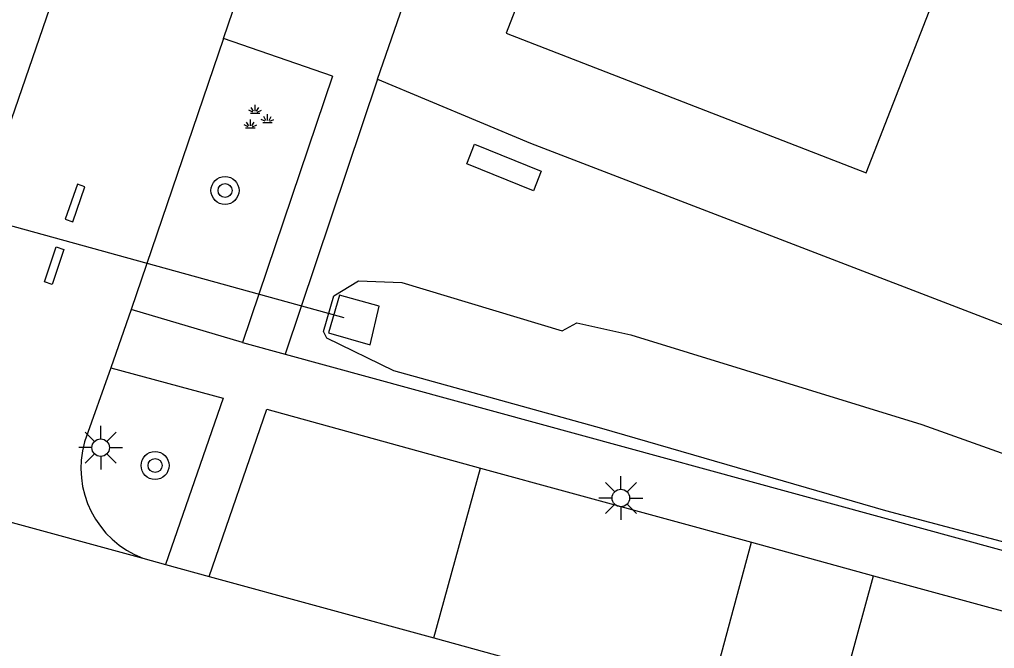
# Model space of a CAD drawing. Extents: x 136000 to 141014, y 402000 to 403500.
# Drawn here: x 139000.78 to 139028.62, y 402670.55 to 402688.5 of the extents above; entities that cross this region are included whole.
import ezdxf

# ---------------------------------------------------------------- set-up
doc = ezdxf.new("R2010")
doc.units = 0
for name, color, linetype in [('gg-afsc-erfafscheiding', 7, 'Continuous'), ('gg-bbg-hoofdgebouw', 7, 'Continuous'), ('gg-knt-verharding', 7, 'Continuous'), ('gg-knt-verharding nz', 7, 'Continuous'), ('gg-kntw-bovenkant insteek waterloop', 7, 'Continuous'), ('gg-kwrk-duiker nz buis', 7, 'Continuous'), ('gg-kwrk-uitstroombak niveau min 01', 7, 'Continuous'), ('gt-grn-afwateringsgoot', 7, 'Continuous'), ('gt-grn-groengrens', 7, 'Continuous'), ('gt-grn-weggrens', 7, 'Continuous'), ('gt-symb-boom', 7, 'Continuous'), ('gt-symb-groenvak', 7, 'Continuous'), ('gt-symb-lichtmast', 7, 'Continuous')]:
    doc.layers.add(name, color=color, linetype=linetype)

# ---------------------------------------------------------------- blocks, each defined once
blk = doc.blocks.new('gt0-LMAST')
at = {"layer": 'gt-symb-lichtmast'}
for p, q in [((-0.005, 0.246), (-0.005, 0.621)), ((-0.182, 0.173), (-0.447, 0.438)), ((0.172, 0.173), (0.437, 0.438)), ((-0.255, -0.004), (-0.63, -0.004)), ((-0.182, -0.181), (-0.447, -0.446)), ((-0.005, -0.254), (-0.005, -0.629)), ((0.437, -0.446), (0.172, -0.181)), ((0.245, -0.004), (0.62, -0.004))]:
    blk.add_line(p, q, dxfattribs=at)
blk.add_circle((-0.005, -0.004), 0.25, dxfattribs=at)
blk = doc.blocks.new('gt0-BOOM')
at = {"layer": 'gt-symb-boom'}
for radius in [0.4, 0.2]:
    blk.add_circle((0, 0), radius, dxfattribs=at)
blk = doc.blocks.new('gt0-GRVAK')
at = {"layer": 'gt-symb-groenvak'}
for p, q in [((-0.091, 0.211), (-0.156, 0.322)), ((-0.047, 0.214), (-0.047, 0.393)), ((-0.004, 0.211), (0.061, 0.322)), ((-0.11, 0.189), (-0.228, 0.24)), ((-0.182, 0.153), (0.088, 0.153)), ((0.015, 0.189), (0.133, 0.24)), ((0.262, -0.052), (0.197, 0.059)), ((0.305, -0.049), (0.305, 0.13)), ((0.349, -0.052), (0.414, 0.059)), ((-0.245, -0.228), (-0.363, -0.177)), ((-0.318, -0.264), (-0.047, -0.264)), ((-0.226, -0.206), (-0.291, -0.095)), ((-0.183, -0.203), (-0.183, -0.024)), ((-0.139, -0.206), (-0.074, -0.095)), ((-0.12, -0.228), (-0.002, -0.177)), ((0.243, -0.074), (0.125, -0.023)), ((0.17, -0.11), (0.441, -0.11)), ((0.368, -0.074), (0.486, -0.023))]:
    blk.add_line(p, q, dxfattribs=at)

msp = doc.modelspace()

# ---------------------------------------------------------------- linework, layer by layer
at = {"layer": 'gg-afsc-erfafscheiding'}
msp.add_line((139015.371, 402684.968), (139033.332, 402678.059), dxfattribs=at)
at = {"layer": 'gg-bbg-hoofdgebouw'}
msp.add_lwpolyline([(139016.85, 402693.707), (139014.677, 402688.109), (139024.955, 402684.122), (139027.212, 402689.912), (139025.349, 402690.638)], dxfattribs=at)
at = {"layer": 'gg-knt-verharding'}
for p, q in [((139011.005, 402686.795), (139027.819, 402735.364)), ((138999.09, 402681.452), (139002.201, 402690.424)), ((139006.605, 402687.957), (139003.97, 402680.219)), ((139009.719, 402686.888), (139006.605, 402687.957)), ((139009.719, 402686.888), (139007.146, 402679.278)), ((139011.005, 402686.795), (139008.365, 402678.95)), ((139003.97, 402680.219), (139003.389, 402678.558)), ((139007.146, 402679.278), (139003.97, 402680.219)), ((139003.389, 402678.558), (139002.641, 402676.441)), ((139012.612, 402670.847), (139013.94, 402675.693)), ((139013.94, 402675.693), (139021.678, 402673.584)), ((139020.366, 402668.728), (139021.678, 402673.584)), ((139021.678, 402673.584), (139025.158, 402672.623)), ((139004.308, 402673.121), (139004.957, 402672.944)), ((139004.957, 402672.944), (139006.201, 402672.596)), ((139006.201, 402672.596), (139012.612, 402670.847)), ((139023.838, 402667.784), (139025.158, 402672.623)), ((139025.158, 402672.623), (139032.91, 402670.515)), ((139012.612, 402670.847), (139020.366, 402668.728))]:
    msp.add_line(p, q, dxfattribs=at)
for points in [[(139015.674, 402684.174), (139015.454, 402683.613), (139013.553, 402684.381), (139013.773, 402684.943), (139015.674, 402684.174)], [(139008.365, 402678.95), (139031.194, 402672.706), (139033.267, 402677.966)], [(139003.389, 402678.558), (139006.596, 402677.688), (139004.957, 402672.944)], [(139006.201, 402672.596), (139007.847, 402677.375), (139013.94, 402675.693)]]:
    msp.add_lwpolyline(points, dxfattribs=at)
msp.add_arc((139005.288, 402675.692), 2.751, 164.1906, 249.1326, dxfattribs=at)
at = {"layer": 'gg-knt-verharding nz'}
msp.add_line((139006.605, 402687.957), (139007.676, 402691.078), dxfattribs=at)
at = {"layer": 'gg-kntw-bovenkant insteek waterloop'}
msp.add_lwpolyline([(139026.546, 402676.943), (139031.043, 402675.335), (139031.355, 402674.838), (139030.873, 402673.459), (139030.215, 402673.229), (139025.51, 402674.478), (139017.412, 402676.821), (139011.474, 402678.476), (139009.554, 402679.408), (139009.462, 402679.593), (139009.754, 402680.61), (139010.463, 402681.04), (139011.696, 402680.996), (139016.276, 402679.612), (139016.696, 402679.846), (139018.24, 402679.503), (139026.546, 402676.943)], dxfattribs=at)
at = {"layer": 'gg-kwrk-duiker nz buis'}
msp.add_line((139010.053, 402679.986), (138991.521, 402685.088), dxfattribs=at)
at = {"layer": 'gg-kwrk-uitstroombak niveau min 01'}
msp.add_lwpolyline([(139010.791, 402679.211), (139011.048, 402680.321), (139009.921, 402680.628), (139009.608, 402679.552), (139010.791, 402679.211)], dxfattribs=at)
at = {"layer": 'gt-grn-afwateringsgoot'}
msp.add_line((139001.716, 402680.938), (139001.498, 402681.011), dxfattribs=at)
for points in [[(139002.086, 402682.799), (139002.303, 402682.723), (139002.653, 402683.721), (139002.436, 402683.797), (139002.086, 402682.799)], [(139001.498, 402681.011), (139001.83, 402682.008), (139002.048, 402681.935), (139001.716, 402680.938)]]:
    msp.add_lwpolyline(points, dxfattribs=at)
at = {"layer": 'gt-grn-groengrens'}
msp.add_line((139011.005, 402686.795), (139015.371, 402684.968), dxfattribs=at)
at = {"layer": 'gt-grn-weggrens'}
for p, q in [((139007.146, 402679.278), (139008.365, 402678.95)), ((138994.165, 402675.89), (139004.308, 402673.121))]:
    msp.add_line(p, q, dxfattribs=at)

# ---------------------------------------------------------------- block references
at = {"layer": 'gt-symb-boom'}
for p in [(139006.651, 402683.62), (139004.655, 402675.769)]:
    msp.add_blockref('gt0-BOOM', p, dxfattribs=at)
at = {"layer": 'gt-symb-groenvak'}
msp.add_blockref('gt0-GRVAK', (139007.558, 402685.67), dxfattribs=at)
at = {"layer": 'gt-symb-lichtmast'}
for p in [(139003.107, 402676.284), (139017.956, 402674.844)]:
    msp.add_blockref('gt0-LMAST', p, dxfattribs=at)

doc.saveas('drawing.dxf')
